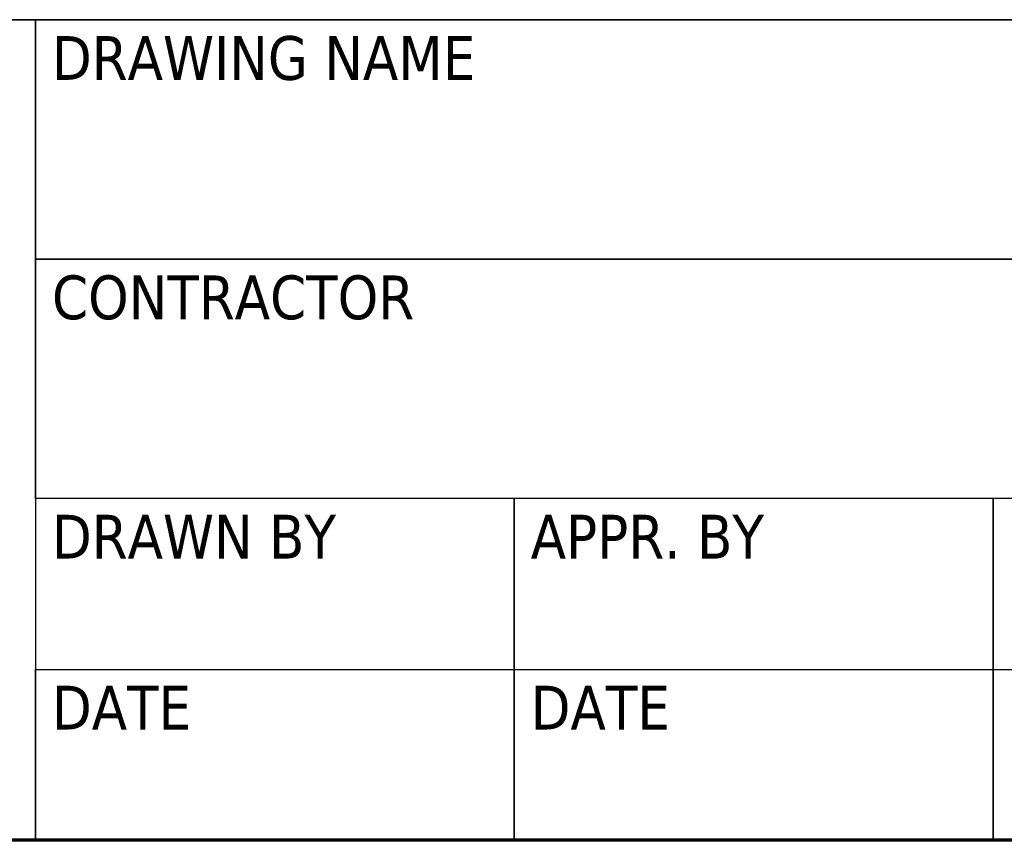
# Model space of a CAD drawing. Header units: inches. Extents: x 18 to 846, y -44 to 561.
# Tile 486 of 642: x 719 to 762, y 15 to 51. Entities that reach past the tile are written whole.
import ezdxf
from ezdxf.enums import TextEntityAlignment as Align

# ---------------------------------------------------------------- set-up
doc = ezdxf.new("R2010")
doc.units = ezdxf.units.IN
doc.header["$LTSCALE"] = 24
doc.header["$MEASUREMENT"] = 0
doc.layers.add('Border (ANSI)', color=7, linetype='Continuous', lineweight=70)
doc.layers.add('Title (ANSI)', color=7, linetype='Continuous', lineweight=50)
doc.styles.get("Standard").update_dxf_attribs({"font": 'arial.ttf'})
doc.styles.add('Text Style40', font='tahoma.ttf')

# ---------------------------------------------------------------- blocks, each defined once
blk = doc.blocks.new('Borders SUPERIOR BORDER')
at = {"layer": 'Border (ANSI)'}
blk.add_line((35.25, 0.625), (0.75, 0.625), dxfattribs=at)
blk = doc.blocks.new('Title Blocks SB TITLE-KS')
at = {"layer": 'Title (ANSI)', "lineweight": 25}
for p, q in [((54.5339, 3.8975), (47.7839, 3.8975)), ((47.7839, 3.8975), (49.2839, 3.8975)), ((49.2839, 3.8975), (49.2839, 2.3975)), ((49.2839, 3.8975), (54.5339, 3.8975)), ((49.2839, 3.46), (49.2839, 3.8975)), ((54.5339, 3.46), (49.2839, 3.46)), ((49.2839, 3.46), (51.9089, 3.46)), ((49.2839, 3.0225), (49.2839, 3.46)), ((51.9089, 3.0225), (49.2839, 3.0225)), ((50.1589, 3.0225), (49.2839, 3.0225)), ((49.2839, 3.0225), (49.2839, 2.71)), ((50.1589, 2.71), (50.1589, 3.0225)), ((51.0339, 3.0225), (50.1589, 3.0225)), ((50.1589, 3.0225), (50.1589, 2.71)), ((51.0339, 2.71), (51.0339, 3.0225)), ((51.9089, 3.0225), (51.0339, 3.0225)), ((51.0339, 3.0225), (51.0339, 2.71)), ((49.2839, 2.3975), (49.2839, 2.71)), ((49.2839, 2.71), (50.1589, 2.71)), ((49.2839, 2.71), (50.1589, 2.71)), ((50.1589, 2.3975), (50.1589, 2.71)), ((50.1589, 2.71), (51.0339, 2.71)), ((50.1589, 2.71), (50.1589, 2.3975)), ((50.1589, 2.71), (51.0339, 2.71)), ((51.0339, 2.3975), (51.0339, 2.71)), ((51.0339, 2.71), (51.9089, 2.71)), ((51.0339, 2.71), (51.0339, 2.3975)), ((51.0339, 2.71), (51.9089, 2.71)), ((54.5339, 2.3975), (47.7839, 2.3975)), ((49.2839, 2.3975), (47.7839, 2.3975)), ((50.1589, 2.3975), (49.2839, 2.3975)), ((51.0339, 2.3975), (50.1589, 2.3975)), ((51.9089, 2.3975), (51.0339, 2.3975))]:
    blk.add_line(p, q, dxfattribs=at)
at = {"layer": 'Title (ANSI)', "style": 'Text Style40'}
for s, p in [('DRAWING NAME', (49.3139, 3.8675)), ('CONTRACTOR', (49.3139, 3.43)), ('DRAWN BY', (49.3139, 2.9925)), ('APPR. BY', (50.1889, 2.9925)), ('DATE', (49.3139, 2.68)), ('DATE', (50.1889, 2.68))]:
    blk.add_text(s, height=0.08, dxfattribs=at).set_placement(p, align=Align.TOP_LEFT)
at = {"layer": 'Title (ANSI)', "lineweight": 30, "flags": 63}
for tag, p in [('REV._1_#', (41.2839, 4.3662)), ('REV_#1_DATE', (46.0339, 4.3662)), ('REV_#1_DRAWN', (46.5339, 4.3662)), ('REV_#1_APPR', (47.0339, 4.3662)), ('REV_#1_P.M.', (47.5339, 4.3662)), ('REV._2__#', (41.2839, 4.1787)), ('REV_#2_DATE', (46.0339, 4.1787)), ('REV_#2_DRAWN', (46.5339, 4.1787)), ('REV_#2_APPR', (47.0339, 4.1787)), ('REV_#2_P.M.', (47.5339, 4.1787)), ('REV._3_#', (41.2839, 3.9912)), ('REV_#3_DATE', (46.0339, 3.9912)), ('REV_#3_DRAWN', (46.5339, 3.9912)), ('REV_#3_APPR', (47.0339, 3.9912)), ('REV_#3_P.M.', (47.5339, 3.9912)), ('REV._4_#', (41.2839, 3.8037)), ('REV_#4_DATE', (46.0339, 3.8037)), ('REV_#4_DRAWN', (46.5339, 3.8037)), ('REV_#4_APPR', (47.0339, 3.8037)), ('REV_#4_P.M.', (47.5339, 3.8037)), ('REV._5_#', (41.2839, 3.6162)), ('REV_#5_DATE', (46.0339, 3.6162)), ('REV_#5_DRAWN', (46.5339, 3.6162)), ('REV_#5_APPR', (47.0339, 3.6162)), ('REV_#5_P.M.', (47.5339, 3.6162)), ('REV._6_#', (41.2839, 3.4287)), ('REV_#6_DATE', (46.0339, 3.4287)), ('REV_#6_DRAWN', (46.5339, 3.4287)), ('REV_#6_APPR', (47.0339, 3.4287)), ('REV_#6_P.M.', (47.5339, 3.4287))]:
    blk.add_attdef(tag, text='', height=0.08, dxfattribs=at).set_placement(p, align=Align.MIDDLE_CENTER)
for tag, p in [('REVISION_#1_DESCRIPTION', (41.5639, 4.3662)), ('REVISION_#2_DESCRIPTION', (41.5639, 4.1787)), ('REVISION_#3_DESCRIPTION', (41.5639, 3.9912)), ('REVISION_#4_DESCRIPTION', (41.5639, 3.8037)), ('REVISION_#5_DESCRIPTION', (41.5639, 3.6162)), ('REVISION_#6_DESCRIPTION', (41.5639, 3.4287))]:
    blk.add_attdef(tag, text='', height=0.08, dxfattribs=at).set_placement(p, align=Align.MIDDLE_LEFT)
for tag, height, p in [('DRAWING_NAME', 0.125, (51.9089, 3.68)), ('DRAWING_REV_#', 0.188, (54.2839, 2.7925))]:
    blk.add_attdef(tag, text='', height=height, dxfattribs=at).set_placement(p, align=Align.TOP_CENTER)
for tag, height, p in [('SCALE', 0.1, (53.1889, 2.8675)), ('CONTRACTOR', 0.125, (49.3139, 3.2425)), ('PROJECT', 0.125, (51.9389, 3.2425)), ('DRAWN_BY_DATE', 0.1, (49.3139, 2.555)), ('DRAWN_BY_INITIAL', 0.1, (49.3139, 2.8675)), ('MODEL_NUMBER', 0.1, (51.9389, 2.8675)), ('APPROVED_BY_INITIAL', 0.1, (50.1889, 2.8675)), ('PROJECT_MANAGER_INITIAL', 0.1, (51.0639, 2.8675)), ('APPROVED_BY_DATE', 0.1, (50.1889, 2.555)), ('PROJECT_MANAGER_DATE', 0.1, (51.0639, 2.555)), ('DRAWING_NUMBER', 0.1, (51.9389, 2.555)), ('SIZE', 0.1, (53.1889, 2.555))]:
    blk.add_attdef(tag, text='', height=height, dxfattribs=at).set_placement(p, align=Align.TOP_LEFT)

msp = doc.modelspace()

# ---------------------------------------------------------------- block references
at = {"xscale": 24, "yscale": 24, "zscale": 24}
for name, p in [('Borders SUPERIOR BORDER', (0, 0)), ('Title Blocks SB TITLE-KS', (-462.81431, -42.53984))]:
    msp.add_blockref(name, p, dxfattribs=at)

doc.saveas('drawing.dxf')
